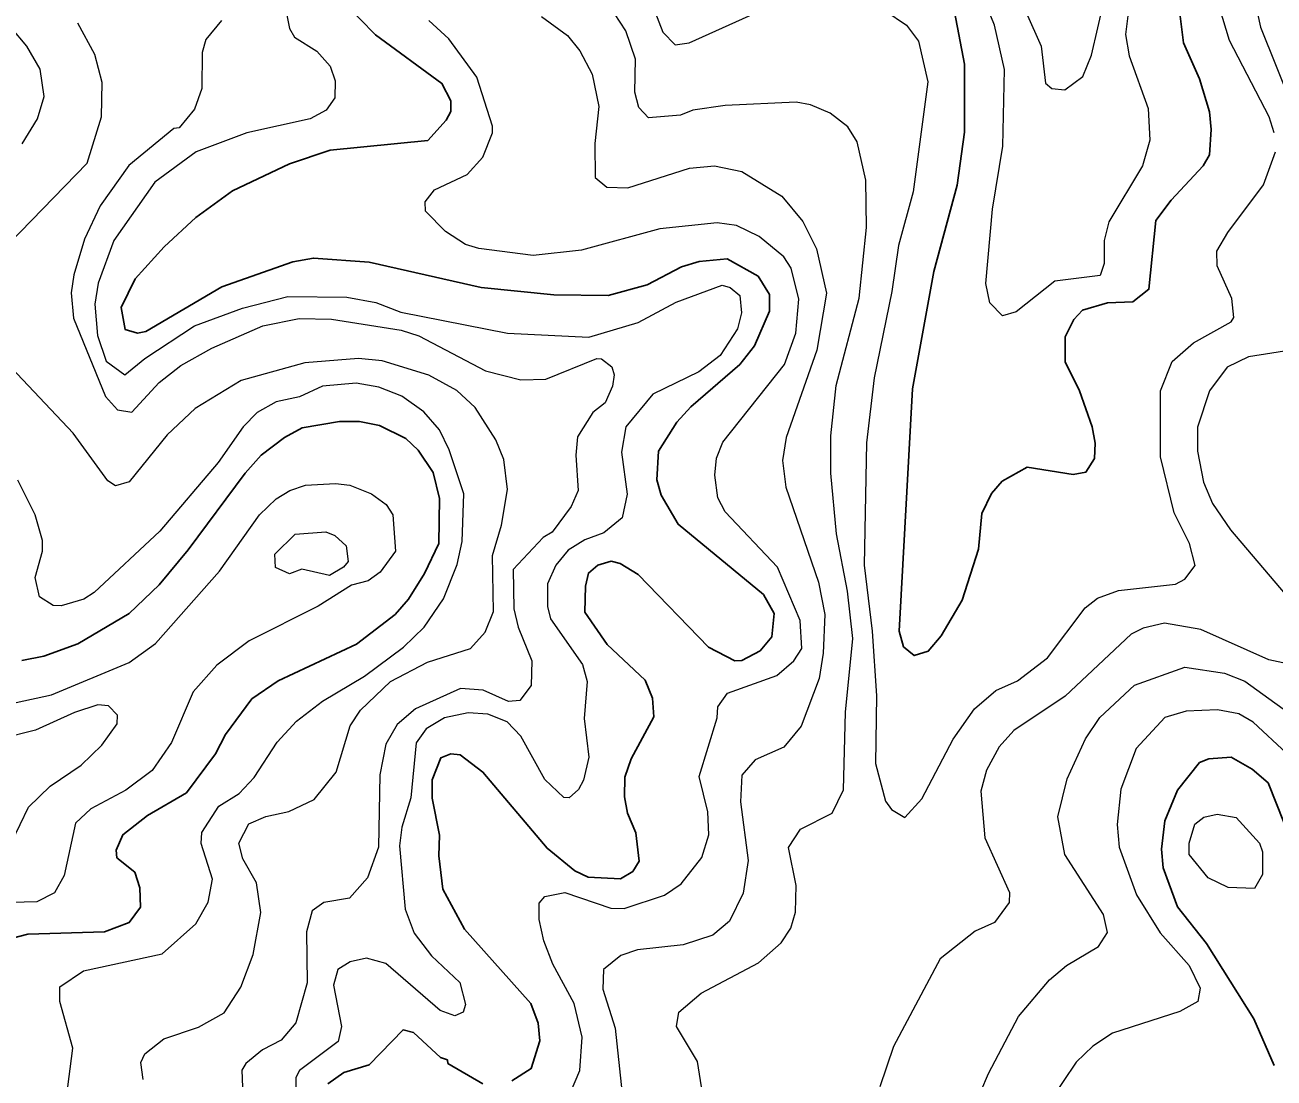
# Model space of a CAD drawing. Extents: x 673.3 to 698.5, y 6984.3 to 7012.3.
# Drawn here: x 688.224 to 689.47, y 7003.629 to 7004.679 of the extents above; entities that cross this region are included whole.
import ezdxf

# ---------------------------------------------------------------- set-up
doc = ezdxf.new("R2010")
doc.units = 0
doc.header["$LTSCALE"] = 0.032
doc.layers.add('1', color=7, linetype='Continuous', lineweight=25)
doc.layers.add('2', color=7, linetype='Continuous', lineweight=13)

msp = doc.modelspace()

# ---------------------------------------------------------------- linework, layer by layer
at = {"layer": '1'}
for points in [[(689.3733, 7004.712), (689.3797, 7004.6609), (689.3958, 7004.6251), (689.4057, 7004.5922), (689.4073, 7004.5746), (689.4057, 7004.5493), (689.3992, 7004.5384), (689.3673, 7004.504), (689.352, 7004.4838), (689.3452, 7004.4153), (689.3293, 7004.4026), (689.3039, 7004.4016), (689.2789, 7004.3944), (689.2704, 7004.385), (689.2618, 7004.3677)], [(688.5428, 7004.7008), (688.574, 7004.669), (688.6402, 7004.6205), (688.6491, 7004.6033), (688.6491, 7004.5926), (688.6443, 7004.584), (688.626, 7004.5636), (688.5286, 7004.5539), (688.4882, 7004.5404), (688.4312, 7004.5134), (688.3949, 7004.4869), (688.363, 7004.4575), (688.3344, 7004.4258), (688.3203, 7004.3972), (688.3241, 7004.3753), (688.3367, 7004.3716), (688.3449, 7004.3733), (688.4208, 7004.4177), (688.4914, 7004.4427), (688.512, 7004.4464), (688.5677, 7004.4423), (688.6793, 7004.417), (688.7518, 7004.4097)], [(689.2618, 7004.3677), (689.2616, 7004.3428), (689.276, 7004.314), (689.2887, 7004.2782), (689.2917, 7004.2618), (689.291, 7004.2466), (689.2824, 7004.233), (689.2697, 7004.2307), (689.2239, 7004.2378), (689.1988, 7004.2239), (689.1882, 7004.2115), (689.1787, 7004.1918), (689.1753, 7004.156), (689.1589, 7004.1052), (689.138, 7004.0696), (689.1252, 7004.0544), (689.1112, 7004.05), (689.1004, 7004.0588), (689.0962, 7004.0745), (689.1095, 7004.3159), (689.1306, 7004.4329), (689.1539, 7004.5192), (689.1614, 7004.5719), (689.1614, 7004.6397), (689.1515, 7004.6918)], [(688.7518, 7004.4097), (688.8058, 7004.409), (688.8449, 7004.4197), (688.8791, 7004.4375), (688.8967, 7004.4431), (688.9247, 7004.4455), (688.9555, 7004.4282), (688.9667, 7004.4102), (688.9667, 7004.3936), (688.952, 7004.3589), (688.9372, 7004.3403), (688.8884, 7004.298), (688.8743, 7004.2829), (688.8562, 7004.2537), (688.8545, 7004.2251), (688.8587, 7004.2099), (688.8756, 7004.181), (688.961, 7004.1109), (688.9716, 7004.0919), (688.9693, 7004.0688), (688.9575, 7004.0546), (688.9392, 7004.045), (688.9323, 7004.0448), (688.9059, 7004.0585), (688.8359, 7004.131), (688.818, 7004.1418), (688.8088, 7004.1443), (688.7958, 7004.1402), (688.7863, 7004.1322), (688.7833, 7004.1192), (688.7827, 7004.0933), (688.805, 7004.061), (688.8429, 7004.0254), (688.8503, 7004.0075), (688.8516, 7003.9888), (688.829, 7003.9469), (688.8226, 7003.9286), (688.8222, 7003.9091), (688.8253, 7003.8927), (688.8334, 7003.8732), (688.8369, 7003.8449), (688.8304, 7003.8347), (688.8183, 7003.8273), (688.7859, 7003.829), (688.7727, 7003.8353), (688.7451, 7003.8579), (688.681, 7003.9339), (688.6584, 7003.9511), (688.6489, 7003.952), (688.639, 7003.9481), (688.6305, 7003.926), (688.6305, 7003.9078), (688.6377, 7003.8709), (688.6371, 7003.8504), (688.6411, 7003.8171), (688.6627, 7003.7772), (688.7289, 7003.7029), (688.7363, 7003.6833), (688.7379, 7003.6657), (688.7293, 7003.6381), (688.71, 7003.6258)], [(688.2211, 7004.045), (688.2432, 7004.0495), (688.2771, 7004.0618), (688.3281, 7004.092), (688.3581, 7004.1204), (688.3871, 7004.1553), (688.4438, 7004.232), (688.46, 7004.2499), (688.4833, 7004.2674), (688.5009, 7004.277), (688.5381, 7004.2835), (688.5579, 7004.2835), (688.5778, 7004.2793), (688.6043, 7004.2664), (688.6166, 7004.255), (688.6313, 7004.2327), (688.6377, 7004.2065), (688.637, 7004.1618), (688.6228, 7004.1319), (688.6067, 7004.1063), (688.5936, 7004.0911), (688.555, 7004.0614), (688.4768, 7004.0247), (688.4507, 7004.0068), (688.4243, 7003.9713), (688.4144, 7003.9519), (688.3853, 7003.9131), (688.3465, 7003.8904), (688.3219, 7003.8714), (688.3153, 7003.856), (688.316, 7003.8484), (688.3339, 7003.8339), (688.3389, 7003.8185), (688.3396, 7003.7991), (688.3284, 7003.7838), (688.3036, 7003.7745), (688.2271, 7003.7722), (688.1795, 7003.76)], [(689.4701, 7003.6412), (689.4499, 7003.6879), (689.4027, 7003.7629), (689.3738, 7003.7993), (689.3593, 7003.8384), (689.3578, 7003.8568), (689.361, 7003.8853), (689.3738, 7003.9159), (689.3957, 7003.9434), (689.405, 7003.9472), (689.4274, 7003.9488), (689.4481, 7003.9368), (689.4641, 7003.923), (689.48, 7003.883)], [(688.6809, 7003.6231), (688.6462, 7003.6433), (688.6456, 7003.6468), (688.6386, 7003.6492), (688.6118, 7003.6743), (688.6014, 7003.6768), (688.5677, 7003.6419), (688.5423, 7003.6343), (688.5264, 7003.623)]]:
    msp.add_lwpolyline(points, dxfattribs=at)
at = {"layer": '2'}
for points in [[(689.4701, 7004.5712), (689.465, 7004.5872), (689.4255, 7004.6633), (689.4123, 7004.7075), (689.4115, 7004.74), (689.4187, 7004.8704), (689.4129, 7004.9003), (689.4028, 7004.9218), (689.3795, 7004.9464), (689.3011, 7004.9834), (689.2837, 7005.0076), (689.2829, 7005.0387), (689.2964, 7005.06), (689.3099, 7005.0707), (689.3525, 7005.0888), (689.498, 7005.1102)], [(689.5454, 7005.0792), (689.4, 7005.0531), (689.3701, 7005.0414), (689.3431, 7005.0229), (689.3391, 7005.0024), (689.3475, 7004.9907), (689.3588, 7004.9841), (689.3763, 7004.9804), (689.401, 7004.9702), (689.4212, 7004.957), (689.434, 7004.9416), (689.4347, 7004.9361), (689.4472, 7004.9183), (689.4571, 7004.8769), (689.4596, 7004.8448), (689.4481, 7004.7423), (689.4512, 7004.7008), (689.4564, 7004.6766), (689.4878, 7004.599)], [(689.2091, 7004.7222), (689.2378, 7004.6576), (689.2421, 7004.6208), (689.2484, 7004.6155), (689.2613, 7004.6142), (689.2793, 7004.6273), (689.288, 7004.6488), (689.3007, 7004.7032)], [(688.4847, 7004.6921), (688.488, 7004.6752), (688.4932, 7004.6667), (688.5154, 7004.6526), (688.5286, 7004.6378), (688.5338, 7004.6232), (688.5335, 7004.6063), (688.5246, 7004.594), (688.5086, 7004.5852), (688.4457, 7004.5714), (688.3951, 7004.5522)], [(689.0499, 7004.0669), (689.0448, 7004.1141), (689.0336, 7004.1714), (689.0279, 7004.2319), (689.0279, 7004.2692), (689.0333, 7004.3192), (689.0563, 7004.4065), (689.0637, 7004.477), (689.0628, 7004.5242), (689.0543, 7004.5622), (689.0451, 7004.5773), (689.0272, 7004.5908), (689.0076, 7004.5992), (688.9934, 7004.6019), (688.9228, 7004.5987), (688.8905, 7004.5939), (688.8782, 7004.589), (688.8461, 7004.5862), (688.8366, 7004.5964), (688.8324, 7004.6117), (688.8332, 7004.6449), (688.8237, 7004.673), (688.8124, 7004.6904)], [(688.8509, 7004.6967), (688.8604, 7004.6716), (688.8727, 7004.659), (688.8869, 7004.6611), (688.9533, 7004.6911)], [(689.0818, 7004.6934), (689.1034, 7004.6787), (689.1156, 7004.6628), (689.1247, 7004.6222), (689.1101, 7004.5124), (689.0955, 7004.459), (689.0889, 7004.413), (689.0711, 7004.3271), (689.0637, 7004.2622), (689.0613, 7004.1403), (689.0693, 7004.0742), (689.0734, 7004.0098), (689.0727, 7003.9423), (689.0825, 7003.9048), (689.0884, 7003.8965), (689.1018, 7003.8887), (689.1189, 7003.9071), (689.1499, 7003.9665), (689.1712, 7003.9969), (689.1926, 7004.0151), (689.2143, 7004.0248), (689.244, 7004.0477), (689.2817, 7004.0975), (689.2938, 7004.1073), (689.315, 7004.1148), (689.3719, 7004.1211), (689.3811, 7004.1262), (689.3915, 7004.1397), (689.3856, 7004.1616), (689.3705, 7004.1922)], [(689.1826, 7004.4209), (689.1891, 7004.4952), (689.1996, 7004.558), (689.2013, 7004.6345), (689.1914, 7004.6788), (689.184, 7004.6966)], [(689.325, 7004.6932), (689.3219, 7004.6693), (689.3254, 7004.6481), (689.3446, 7004.5954), (689.3463, 7004.5639), (689.3388, 7004.5385), (689.3053, 7004.4825), (689.3007, 7004.4638), (689.3007, 7004.4411), (689.2967, 7004.4289), (689.2513, 7004.4233), (689.2127, 7004.3927), (689.1991, 7004.3887), (689.1867, 7004.4019), (689.1826, 7004.4209)], [(688.2086, 7004.4609), (688.2863, 7004.541), (688.3006, 7004.5873), (688.3014, 7004.6215), (688.2939, 7004.6495), (688.2772, 7004.6807)], [(688.4204, 7004.6833), (688.4047, 7004.6644), (688.4011, 7004.6515), (688.4007, 7004.6154), (688.3935, 7004.5949), (688.3781, 7004.5762), (688.3728, 7004.5757), (688.3278, 7004.5387), (688.2994, 7004.4985), (688.2837, 7004.4654), (688.273, 7004.4297), (688.2705, 7004.4118), (688.2729, 7004.3864), (688.3048, 7004.3085), (688.3165, 7004.2951), (688.331, 7004.2927), (688.3583, 7004.3222), (688.3799, 7004.3391), (688.4106, 7004.3565), (688.4615, 7004.3787), (688.4978, 7004.3861), (688.53, 7004.3854), (688.5995, 7004.3745), (688.6173, 7004.3687), (688.6836, 7004.3338), (688.7189, 7004.3251), (688.7438, 7004.3255), (688.7945, 7004.3462), (688.7992, 7004.346), (688.8095, 7004.338), (688.8119, 7004.3298), (688.8104, 7004.3185), (688.8031, 7004.302), (688.7907, 7004.2923), (688.7754, 7004.2681), (688.7738, 7004.2498), (688.7762, 7004.2147), (688.7691, 7004.1987), (688.7502, 7004.1731), (688.741, 7004.1678), (688.7111, 7004.1358), (688.7119, 7004.0967), (688.7162, 7004.0784), (688.7297, 7004.0446), (688.7291, 7004.02), (688.7178, 7004.0053), (688.7065, 7004.0043), (688.6814, 7004.0156), (688.6586, 7004.0171), (688.6137, 7003.997), (688.5955, 7003.9814), (688.5841, 7003.9618), (688.5781, 7003.9311), (688.5768, 7003.8591), (688.566, 7003.8285), (688.5481, 7003.8081), (688.5224, 7003.8038), (688.5107, 7003.7953), (688.5051, 7003.7746), (688.5058, 7003.7238), (688.4946, 7003.6838), (688.4799, 7003.6665), (688.4612, 7003.6567), (688.4446, 7003.6432), (688.4407, 7003.6366), (688.4414, 7003.6196)], [(688.6472, 7004.6649), (688.6272, 7004.6833)], [(688.7395, 7004.6872), (688.7653, 7004.6683), (688.7776, 7004.6532), (688.7899, 7004.6299), (688.7966, 7004.5975), (688.7925, 7004.5606), (688.7929, 7004.5266), (688.8046, 7004.5172), (688.8257, 7004.5165), (688.887, 7004.5359), (688.9121, 7004.5383), (688.9394, 7004.5326), (688.979, 7004.5081), (689, 7004.4828), (689.0136, 7004.4555), (689.0237, 7004.4114), (689.0141, 7004.3547), (688.9836, 7004.2675), (688.9799, 7004.2446), (688.983, 7004.2179), (689.0156, 7004.1231), (689.022, 7004.0911), (689.0205, 7004.0525), (689.0165, 7004.0273), (688.9983, 7003.9795), (688.9813, 7003.9586)], [(688.2214, 7004.5602), (688.2367, 7004.5851), (688.2435, 7004.6074), (688.2394, 7004.6348), (688.2263, 7004.6576), (688.2105, 7004.6763)], [(688.7684, 7003.6144), (688.7778, 7003.6362), (688.7801, 7003.6694), (688.7721, 7003.7029), (688.7508, 7003.7423), (688.7418, 7003.7655), (688.7372, 7003.7869), (688.7372, 7003.803), (688.7427, 7003.8098), (688.7628, 7003.8136), (688.8085, 7003.7982), (688.8218, 7003.7978), (688.8622, 7003.811), (688.8786, 7003.8224), (688.8993, 7003.8485), (688.9063, 7003.8711), (688.9055, 7003.8941), (688.8968, 7003.9293), (688.9146, 7003.9879), (688.9153, 7003.9988), (688.925, 7004.0126), (688.9743, 7004.0301), (688.991, 7004.0447), (688.9992, 7004.057), (688.9975, 7004.0851), (688.9747, 7004.1381), (688.9227, 7004.1934), (688.9154, 7004.2072), (688.9122, 7004.23), (688.914, 7004.2468), (688.9202, 7004.2629), (688.9817, 7004.3404), (688.993, 7004.3714), (688.996, 7004.4053), (688.9883, 7004.4364), (688.981, 7004.4477), (688.9564, 7004.4679), (688.9339, 7004.479), (688.9146, 7004.4814), (688.8576, 7004.4757), (688.7793, 7004.4542), (688.731, 7004.4489), (688.677, 7004.4558), (688.6636, 7004.46), (688.6438, 7004.4729), (688.6237, 7004.493), (688.6233, 7004.5026), (688.6329, 7004.5146), (688.6652, 7004.5296), (688.6811, 7004.5469), (688.6906, 7004.5713), (688.6906, 7004.578), (688.6751, 7004.6267), (688.6472, 7004.6649)], [(688.3951, 7004.5522), (688.3538, 7004.5222), (688.313, 7004.4638), (688.2974, 7004.4215), (688.294, 7004.4003), (688.2966, 7004.3691), (688.3054, 7004.3435), (688.3239, 7004.3301), (688.344, 7004.3464), (688.3934, 7004.3787), (688.4413, 7004.3964), (688.4866, 7004.4082), (688.5452, 7004.4073), (688.5741, 7004.402), (688.5991, 7004.3926), (688.7056, 7004.3715), (688.7868, 7004.3674), (688.836, 7004.3823), (688.8737, 7004.4023), (688.9195, 7004.4194), (688.9277, 7004.4171), (688.9372, 7004.409), (688.939, 7004.3918), (688.935, 7004.3757), (688.9177, 7004.3493), (688.8965, 7004.3331), (688.8506, 7004.3108), (688.8236, 7004.2781), (688.8193, 7004.2529), (688.825, 7004.2111), (688.8199, 7004.1875), (688.8017, 7004.1724), (688.7827, 7004.1654), (688.7659, 7004.155), (688.7536, 7004.14), (688.7453, 7004.1217), (688.7453, 7004.0988), (688.7486, 7004.0867), (688.7804, 7004.0411), (688.785, 7004.024), (688.782, 7003.9873), (688.7867, 7003.9486), (688.7815, 7003.9259), (688.7764, 7003.9165), (688.7671, 7003.9081), (688.7618, 7003.9086), (688.7428, 7003.9263), (688.7189, 7003.9695), (688.7053, 7003.9838), (688.6861, 7003.9916), (688.6665, 7003.9928), (688.6427, 7003.9879), (688.6245, 7003.9771), (688.6146, 7003.963), (688.6092, 7003.9081), (688.6002, 7003.8788), (688.5979, 7003.8603), (688.6036, 7003.797), (688.6124, 7003.7732), (688.6299, 7003.7506), (688.6579, 7003.7241), (688.6637, 7003.7021), (688.6615, 7003.6945), (688.6531, 7003.6907), (688.6384, 7003.6961), (688.5843, 7003.7429), (688.5648, 7003.7483), (688.5487, 7003.7446), (688.5362, 7003.7371), (688.5321, 7003.7212), (688.54, 7003.6802), (688.5367, 7003.6652), (688.498, 7003.6364), (688.4946, 7003.6293), (688.4945, 7003.6126)], [(689.3705, 7004.1922), (689.3569, 7004.2482), (689.3569, 7004.314), (689.3685, 7004.3433), (689.3897, 7004.3618), (689.4274, 7004.3829), (689.4298, 7004.387), (689.4278, 7004.4062), (689.4132, 7004.4385), (689.4131, 7004.4534), (689.4238, 7004.472), (689.4595, 7004.5193), (689.4715, 7004.5524)], [(689.4911, 7004.3551), (689.4447, 7004.348), (689.4233, 7004.3377), (689.4057, 7004.314), (689.3936, 7004.2778), (689.3936, 7004.2539), (689.3996, 7004.223), (689.4088, 7004.2016), (689.4266, 7004.1755), (689.481, 7004.1111)], [(688.3422, 7003.6273), (688.3398, 7003.6441), (688.344, 7003.6527), (688.3628, 7003.6679), (688.3973, 7003.6796), (688.4231, 7003.6936), (688.4396, 7003.7194), (688.452, 7003.7518), (688.4594, 7003.7938), (688.4552, 7003.8235), (688.4417, 7003.8472), (688.4376, 7003.8631), (688.4476, 7003.8822), (688.4644, 7003.8894), (688.4874, 7003.8946), (688.5126, 7003.9066), (688.5348, 7003.9336), (688.5488, 7003.98), (688.559, 7003.9957), (688.5888, 7004.0242), (688.6258, 7004.0433), (688.6688, 7004.0571), (688.6833, 7004.0735), (688.6915, 7004.0938), (688.6905, 7004.1498), (688.6996, 7004.18), (688.7054, 7004.2155), (688.7019, 7004.2456), (688.6938, 7004.2651), (688.6734, 7004.2974), (688.6551, 7004.3142), (688.6271, 7004.3297), (688.5807, 7004.3438), (688.5569, 7004.3462), (688.5036, 7004.342), (688.4401, 7004.3242), (688.394, 7004.2963), (688.3662, 7004.2702), (688.3282, 7004.2234), (688.3147, 7004.2193), (688.307, 7004.2244), (688.2723, 7004.2719), (688.2052, 7004.3429)], [(688.4112, 7003.8271), (688.4, 7003.8625), (688.4008, 7003.8736), (688.4177, 7003.8997), (688.4379, 7003.9126), (688.4529, 7003.9284), (688.4758, 7003.9638), (688.495, 7003.9846), (688.5211, 7004.0046), (688.5631, 7004.0296), (688.6017, 7004.0585), (688.6223, 7004.0784), (688.6417, 7004.1065), (688.6555, 7004.1407), (688.6605, 7004.1638), (688.662, 7004.2112), (688.6474, 7004.2553), (688.6379, 7004.2752), (688.6222, 7004.2931), (688.6003, 7004.3087), (688.5772, 7004.3178), (688.5547, 7004.3218), (688.5209, 7004.3186), (688.498, 7004.3081), (688.4747, 7004.3029), (688.4559, 7004.2923), (688.4419, 7004.2781), (688.417, 7004.2426), (688.3587, 7004.1739), (688.2935, 7004.1129), (688.283, 7004.1063), (688.2603, 7004.0996), (688.2523, 7004.1), (688.2388, 7004.1085), (688.2346, 7004.1279), (688.2419, 7004.154), (688.2419, 7004.1647), (688.2345, 7004.1902), (688.2173, 7004.2248)], [(688.5483, 7004.2199), (688.5699, 7004.2112), (688.5846, 7004.2005), (688.5913, 7004.1905), (688.5937, 7004.1541), (688.5785, 7004.1332), (688.5667, 7004.1247), (688.5499, 7004.1202), (688.5167, 7004.0992), (688.4478, 7004.0647), (688.4158, 7004.0405), (688.3922, 7004.0137), (688.3705, 7003.9633), (688.3512, 7003.9353), (688.3248, 7003.9158), (688.2899, 7003.8972), (688.2747, 7003.8828), (688.2634, 7003.8308), (688.2538, 7003.8133), (688.2361, 7003.8044), (688.185, 7003.803)], [(688.2157, 7004.0033), (688.2507, 7004.0109), (688.3281, 7004.0431), (688.3544, 7004.0622), (688.4182, 7004.1342), (688.4582, 7004.1903), (688.475, 7004.2063), (688.4886, 7004.2147), (688.5042, 7004.22), (688.534, 7004.2217), (688.5483, 7004.2199)], [(689.4836, 7004.0418), (689.4649, 7004.0459), (689.3969, 7004.076), (689.3608, 7004.0824), (689.3394, 7004.0773), (689.3277, 7004.0712), (689.2618, 7004.0095), (689.2106, 7003.9753), (689.1958, 7003.9589), (689.1834, 7003.9359), (689.1775, 7003.9149), (689.1816, 7003.8684), (689.2061, 7003.8136), (689.206, 7003.8038), (689.1912, 7003.7838), (689.172, 7003.7751), (689.1371, 7003.7476), (689.0904, 7003.6603), (689.0768, 7003.6198)], [(688.8991, 7003.6201), (688.895, 7003.6452), (688.874, 7003.6801), (688.8764, 7003.6944), (688.8986, 7003.7133), (688.956, 7003.7435), (688.9785, 7003.7636), (688.988, 7003.7781), (688.9928, 7003.7941), (688.9936, 7003.8206), (688.9857, 7003.8586), (688.9978, 7003.877), (689.0294, 7003.8927), (689.0408, 7003.9162), (689.0426, 7003.9935), (689.0499, 7004.0669)], [(689.1624, 7003.5794), (689.1853, 7003.6334), (689.2153, 7003.6901), (689.2461, 7003.7265), (689.2632, 7003.7411), (689.2949, 7003.76), (689.3038, 7003.774), (689.3001, 7003.7918), (689.2613, 7003.8517), (689.2543, 7003.8891), (689.2638, 7003.927), (689.282, 7003.967), (689.2962, 7003.9884), (689.3309, 7004.0204), (689.3812, 7004.0385), (689.4207, 7004.0325), (689.441, 7004.0244), (689.5029, 7003.9795)], [(688.2028, 7003.8471), (688.2278, 7003.8988), (688.2495, 7003.9197), (688.2804, 7003.9408), (688.3011, 7003.9607), (688.3162, 7003.9819), (688.3166, 7003.9905), (688.3078, 7004), (688.2971, 7004.0008), (688.2739, 7003.9934), (688.2348, 7003.9756), (688.2007, 7003.9669)], [(689.4828, 7003.9524), (689.4492, 7003.9836), (689.435, 7003.9919), (689.4136, 7003.996), (689.3824, 7003.9945), (689.3612, 7003.9884), (689.3326, 7003.9573), (689.3171, 7003.9169), (689.3137, 7003.8817), (689.3155, 7003.859), (689.3329, 7003.8113), (689.3564, 7003.7735), (689.3854, 7003.7408), (689.3964, 7003.7182), (689.3939, 7003.7052), (689.3762, 7003.695), (689.3088, 7003.6735), (689.2893, 7003.6605), (689.2726, 7003.6447), (689.2467, 7003.6061)], [(688.9813, 7003.9586), (688.9527, 7003.9461), (688.9392, 7003.9309), (688.9378, 7003.9043), (688.9455, 7003.8456), (688.9405, 7003.813), (688.9269, 7003.7853), (688.9103, 7003.7712), (688.8807, 7003.7616), (688.8351, 7003.7567), (688.8186, 7003.7509), (688.8014, 7003.7368), (688.8007, 7003.7174), (688.8128, 7003.6784), (688.8234, 7003.5817)], [(688.2657, 7003.6097), (688.2721, 7003.6586), (688.259, 7003.7049), (688.259, 7003.7197), (688.2826, 7003.7355), (688.3611, 7003.7527), (688.3949, 7003.7825), (688.4072, 7003.804), (688.4112, 7003.8271)]]:
    msp.add_lwpolyline(points, dxfattribs=at)
for points in [[(688.5245, 7004.1735), (688.5332, 7004.1697), (688.5445, 7004.1594), (688.5465, 7004.1437), (688.5419, 7004.138), (688.5281, 7004.1297), (688.5005, 7004.1361), (688.488, 7004.1315), (688.4743, 7004.1377), (688.4735, 7004.151), (688.4938, 7004.1712)], [(689.4043, 7003.8284), (689.3854, 7003.8516), (689.3854, 7003.8628), (689.3911, 7003.882), (689.3999, 7003.8888), (689.4133, 7003.8918), (689.4323, 7003.8887), (689.4554, 7003.8631), (689.4586, 7003.8544), (689.4585, 7003.8316), (689.4506, 7003.8177), (689.4242, 7003.8186)]]:
    msp.add_lwpolyline(points, close=True, dxfattribs=at)

doc.saveas('drawing.dxf')
